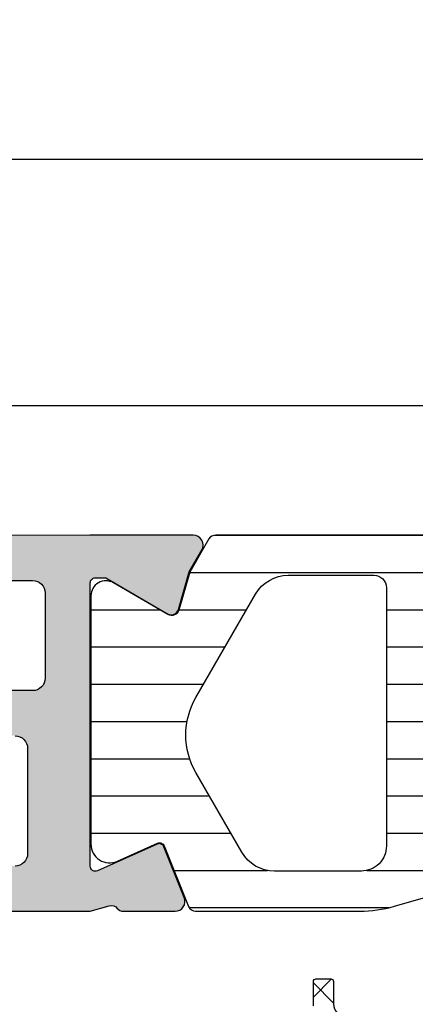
# Model space of a CAD drawing. Header units: millimetres. Extents: x 373037 to 682063, y 76092 to 274210.
# Tile 523 of 552: x 681549 to 681565, y 269884 to 269923. Entities that reach past the tile are written whole.
import ezdxf

# ---------------------------------------------------------------- set-up
doc = ezdxf.new("R2010")
doc.units = ezdxf.units.MM
doc.header["$LTSCALE"] = 100
doc.layers.add('PUDORYS', color=253, linetype='CONTINUOUS')

msp = doc.modelspace()

# ---------------------------------------------------------------- hatches: boundary and pattern name
at = {"layer": 'PUDORYS', "true_color": 0x939598}
h = msp.add_hatch(color=252, dxfattribs=at)
edge = h.paths.add_edge_path(flags=16)
edge.add_ellipse((681522.1563332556, 269896.954286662), major_axis=(-0.4999740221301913, 0), ratio=1, start_angle=-0.002977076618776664, end_angle=90.00297707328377, ccw=False)
edge.add_line((681521.656359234, 269896.9543126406), (681521.656359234, 269914.9543126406))
edge.add_ellipse((681522.1563332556, 269914.9543386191), major_axis=(-0.4999740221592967, 0), ratio=1, start_angle=-90.00297707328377, end_angle=0.002977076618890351, ccw=False)
edge.add_line((681522.156359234, 269915.4543126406), (681534.656359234, 269915.4543126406))
edge.add_ellipse((681534.656337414, 269914.9542908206), major_axis=(-0.5000218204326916, 0), ratio=1, start_angle=180.0025002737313, end_angle=269.99749972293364, ccw=False)
edge.add_line((681535.156359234, 269914.9543126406), (681535.156359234, 269902.3512616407))
edge.add_ellipse((681536.6563581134, 269902.3512605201), major_axis=(-1.499998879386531, 0), ratio=1, start_angle=-4.280432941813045e-05, end_angle=90.00004280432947)
edge.add_line((681536.656359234, 269900.8512616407), (681549.656347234, 269900.8512616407))
edge.add_ellipse((681549.6563476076, 269900.3512620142), major_axis=(-0.4999996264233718, 0), ratio=1, start_angle=179.9999571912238, end_angle=270.0000428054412, ccw=False)
edge.add_line((681550.156347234, 269900.3512616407), (681550.156347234, 269896.9543126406))
edge.add_ellipse((681549.6563476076, 269896.954312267), major_axis=(-0.4999996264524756, 0), ratio=1, start_angle=89.99995719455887, end_angle=180.0000428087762, ccw=False)
edge.add_line((681549.656347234, 269896.4543126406), (681522.156359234, 269896.4543126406))
edge = h.paths.add_edge_path()
edge.add_line((681520.9563472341, 269867.6543176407), (681523.9563472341, 269867.6543176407))
edge.add_line((681523.9563472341, 269867.6543176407), (681523.9563472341, 269869.6543176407))
edge.add_arc((681523.4563732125, 269869.6543436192), 0.4999740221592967, 359.9970229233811, 450.0029770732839)
edge.add_line((681523.4563472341, 269870.1543176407), (681522.9563472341, 269870.1543176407))
edge.add_line((681522.9563472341, 269870.1543176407), (681522.9563472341, 269869.1543176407))
edge.add_line((681522.9563472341, 269869.1543176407), (681521.9563472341, 269869.1543176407))
edge.add_arc((681521.9564113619, 269870.1543817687), 1.000064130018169, 180.0036740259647, 269.9963259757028, ccw=False)
edge.add_line((681520.9563472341, 269870.1543176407), (681520.9563472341, 269874.1543176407))
edge.add_arc((681521.9563772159, 269874.1542876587), 1.000029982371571, 90.00171778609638, 179.9982822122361, ccw=False)
edge.add_line((681521.9563472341, 269875.1543176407), (681522.9563472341, 269875.1543176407))
edge.add_line((681522.9563472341, 269875.1543176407), (681522.9563472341, 269874.1543176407))
edge.add_line((681522.9563472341, 269874.1543176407), (681523.4563472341, 269874.1543176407))
edge.add_arc((681523.4563416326, 269874.6543232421), 0.5000056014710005, 270.0006418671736, 359.9993581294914)
edge.add_line((681523.9563472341, 269874.6543176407), (681523.9563472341, 269877.4543206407))
edge.add_arc((681523.4563472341, 269877.4543206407), 0.5, 0, 180)
edge.add_line((681522.9563472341, 269877.4543206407), (681522.9563472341, 269877.1543176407))
edge.add_arc((681522.4563365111, 269877.1543283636), 0.5000107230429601, 270.00122873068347, 359.99877127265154, ccw=False)
edge.add_line((681522.4563472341, 269876.6543176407), (681521.9563472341, 269876.6543176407))
edge.add_arc((681521.9564151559, 269877.1543855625), 0.5000679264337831, 180.007782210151, 269.99221778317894, ccw=False)
edge.add_line((681521.4563472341, 269877.1543176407), (681521.4563472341, 269888.4543126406))
edge.add_arc((681521.956369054, 269888.4542908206), 0.5000218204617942, 90.0025002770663, 179.9974997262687, ccw=False)
edge.add_line((681521.9563472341, 269888.9543126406), (681522.4563472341, 269888.9543126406))
edge.add_arc((681522.4564099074, 269888.4543753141), 0.4999373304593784, -0.007182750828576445, 90.00718274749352, ccw=False)
edge.add_line((681522.9563472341, 269888.4543126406), (681522.9563472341, 269888.1543096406))
edge.add_arc((681523.4564100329, 269888.1543724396), 0.5000628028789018, 180.007195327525, 269.9928046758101)
edge.add_line((681523.4563472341, 269887.6543096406), (681527.9563472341, 269887.6543096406))
edge.add_arc((681527.9563416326, 269888.1543152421), 0.5000056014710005, 270.0006418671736, 359.9993581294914)
edge.add_line((681528.4563472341, 269888.1543096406), (681528.4563472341, 269888.9543126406))
edge.add_arc((681527.9563732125, 269888.9543386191), 0.4999740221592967, 359.9970229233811, 450.0029770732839)
edge.add_line((681527.9563472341, 269889.4543126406), (681525.9563472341, 269889.4543126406))
edge.add_arc((681525.9564151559, 269889.9543805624), 0.5000679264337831, 180.007782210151, 269.99221778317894, ccw=False)
edge.add_line((681525.4563472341, 269889.9543126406), (681525.4563472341, 269890.4543126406))
edge.add_arc((681524.9564099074, 269890.4543753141), 0.4999373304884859, 359.9928172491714, 450.0071827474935)
edge.add_line((681524.9563472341, 269890.9543126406), (681521.9563472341, 269890.9543126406))
edge.add_arc((681521.9564023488, 269891.4543677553), 0.500055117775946, 180.0063149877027, 269.99368500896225, ccw=False)
edge.add_line((681521.4563472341, 269891.4543126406), (681521.4563472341, 269893.1543096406))
edge.add_arc((681522.9563153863, 269893.1543414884), 1.499968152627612, 89.99878348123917, 180.0012165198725, ccw=False)
edge.add_line((681522.9563472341, 269894.6543096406), (681548.9563472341, 269894.6543096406))
edge.add_arc((681548.9563680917, 269894.1543304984), 0.4999791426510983, -0.0023902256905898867, 90.00239022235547, ccw=False)
edge.add_line((681549.4563472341, 269894.1543096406), (681549.4563472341, 269889.9543126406))
edge.add_arc((681548.9563416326, 269889.954318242), 0.500005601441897, 270.00064186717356, 359.9993581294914, ccw=False)
edge.add_line((681548.9563472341, 269889.4543126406), (681546.9563472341, 269889.4543126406))
edge.add_arc((681546.956369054, 269888.9542908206), 0.5000218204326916, 90.00250027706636, 179.9974997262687)
edge.add_line((681546.4563472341, 269888.9543126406), (681546.4563472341, 269888.1543096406))
edge.add_arc((681546.9563997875, 269888.1543621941), 0.5000525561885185, 180.0060215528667, 269.9939784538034)
edge.add_line((681546.9563472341, 269887.6543096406), (681551.9563482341, 269887.6543096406))
edge.add_line((681551.9563482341, 269887.6543096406), (681552.7142372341, 269887.8716306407))
edge.add_arc((681552.7969285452, 269887.5832522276), 0.2999999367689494, 37.90481465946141, 106.00002420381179, ccw=False)
edge.add_arc((681553.2703483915, 269887.9518627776), 0.3000001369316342, 217.9047181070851, 269.9999699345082)
edge.add_line((681553.2703482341, 269887.6518626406), (681555.3344952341, 269887.6518646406))
edge.add_arc((681555.3344956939, 269888.0518640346), 0.399999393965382, 269.999934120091, 381.9737695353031)
edge.add_line((681555.705437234, 269888.2015366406), (681554.8890762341, 269890.2247656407))
edge.add_arc((681554.7036059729, 269890.1499290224), 0.199999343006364, 21.97390783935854, 114.1410924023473)
edge.add_line((681554.621809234, 269890.3324366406), (681552.238124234, 269889.2641166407))
edge.add_arc((681552.1563275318, 269889.4466247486), 0.1999997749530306, 179.180099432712, 294.1410254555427, ccw=False)
edge.add_line((681551.9563482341, 269889.4494866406), (681551.9563472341, 269900.7535666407))
edge.add_arc((681552.1477617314, 269900.76199836), 0.191600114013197, 88.95554996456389, 182.5222218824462, ccw=False)
edge.add_line((681552.151254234, 269900.9535666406), (681552.571838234, 269900.9535666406))
edge.add_line((681552.5718382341, 269900.9535666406), (681555.0374502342, 269899.5218316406))
edge.add_arc((681555.1882619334, 269899.7811686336), 0.2999997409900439, 239.8208038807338, 344.0000282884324)
edge.add_line((681555.476640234, 269899.6984776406), (681555.904511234, 269901.1906386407))
edge.add_line((681555.904511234, 269901.1906386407), (681556.402923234, 269902.0539136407))
edge.add_arc((681556.0565129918, 269902.2539135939), 0.4000000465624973, 330.0000115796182, 449.9999652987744)
edge.add_line((681556.056513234, 269902.6539136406), (681551.9485822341, 269902.6535666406))
edge.add_line((681551.9485822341, 269902.6535666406), (681537.456525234, 269902.6512616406))
edge.add_arc((681537.4563471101, 269903.1512614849), 0.4999998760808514, 179.9999821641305, 270.0204115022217, ccw=False)
edge.add_line((681536.9563472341, 269903.1512616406), (681536.9563472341, 269908.5543036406))
edge.add_arc((681537.4563468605, 269908.5543040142), 0.4999996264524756, 89.99995719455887, 180.0000428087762, ccw=False)
edge.add_line((681537.4563472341, 269909.0543036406), (681539.9563472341, 269909.0543036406))
edge.add_arc((681539.9563476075, 269909.554303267), 0.4999996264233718, 269.9999571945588, 360.0000428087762)
edge.add_line((681540.4563472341, 269909.5543036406), (681540.4563472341, 269910.8543066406))
edge.add_arc((681539.9563680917, 269910.8543274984), 0.4999791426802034, 359.9976097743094, 450.0023902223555)
edge.add_line((681539.9563472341, 269911.3543066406), (681539.4563472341, 269911.3543066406))
edge.add_line((681539.4563472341, 269911.3543066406), (681539.4563472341, 269910.3543066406))
edge.add_line((681539.4563472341, 269910.3543066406), (681537.9563472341, 269910.3543066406))
edge.add_arc((681537.9563789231, 269911.3543383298), 1.000031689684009, 180.0018155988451, 269.9981844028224, ccw=False)
edge.add_line((681536.9563472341, 269911.3543066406), (681536.9563472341, 269915.3543066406))
edge.add_arc((681537.9564164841, 269915.3542373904), 1.00006925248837, 90.00396746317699, 179.9960325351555, ccw=False)
edge.add_line((681537.9563472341, 269916.3543066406), (681539.4563472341, 269916.3543066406))
edge.add_line((681539.4563472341, 269916.3543066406), (681539.4563472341, 269915.3543066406))
edge.add_line((681539.4563472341, 269915.3543066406), (681539.9563472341, 269915.3543066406))
edge.add_arc((681539.9563732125, 269915.854280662), 0.4999740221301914, 269.9970229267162, 360.0029770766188)
edge.add_line((681540.4563472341, 269915.8543066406), (681540.4563472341, 269917.1543096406))
edge.add_arc((681539.9563416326, 269917.1543040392), 0.500005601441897, 0.0006418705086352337, 89.99935813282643)
edge.add_line((681539.9563472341, 269917.6543096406), (681520.9563472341, 269917.6543096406))
edge.add_arc((681520.9563179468, 269916.1543389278), 1.49997071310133, 89.9988812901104, 180.0011187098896)
edge.add_line((681519.4563472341, 269916.1543096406), (681519.4563472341, 269869.1543176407))
edge.add_arc((681520.9564075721, 269869.1543779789), 1.500060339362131, 180.0023046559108, 269.9976953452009)
h = msp.add_hatch(dxfattribs=at)
h.set_pattern_fill('ANSI31', color=252, scale=0.468, angle=135, style=0)
h.set_pattern_definition([(180, (681597.4563192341, 269902.6543376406), (-4.240520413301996e-16, -1.4859), [])])
edge = h.paths.add_edge_path(flags=16)
edge.add_line((681579.367841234, 269900.3062376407), (681580.651203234, 269898.0835276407))
edge.add_ellipse((681578.9194782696, 269897.0836552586), major_axis=(-1.999654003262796, 0), ratio=1, start_angle=150.0000457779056, end_angle=210.0015014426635, ccw=False)
edge.add_line((681580.6512302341, 269896.0838296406), (681579.999102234, 269894.9543116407))
edge.add_ellipse((681577.4010220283, 269896.4543147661), major_axis=(-3.000005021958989, 0), ratio=1, start_angle=106.00005471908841, end_angle=149.9999864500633, ccw=False)
edge.add_line((681578.2279382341, 269893.5705256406), (681574.5569162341, 269892.5178776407))
edge.add_ellipse((681574.4190974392, 269892.9985086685), major_axis=(-0.5000002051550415, 0), ratio=1, start_angle=-0.0007989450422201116, end_angle=106.0000072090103, ccw=False)
edge.add_line((681573.919097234, 269892.9985156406), (681573.919207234, 269900.5562686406))
edge.add_ellipse((681574.4192070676, 269900.556258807), major_axis=(-0.4999998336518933, 0), ratio=1, start_angle=269.999178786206, end_angle=359.9988731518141, ccw=False)
edge.add_line((681574.419214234, 269901.0562586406), (681578.068863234, 269901.0562026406))
edge.add_ellipse((681578.0688237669, 269899.5562033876), major_axis=(-1.499999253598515, 0), ratio=1, start_angle=210.0015272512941, end_angle=269.99849246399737, ccw=False)
edge = h.paths.add_edge_path(flags=16)
edge.add_line((681572.3192052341, 269900.5562866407), (681572.319078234, 269892.2529566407))
edge.add_ellipse((681571.8190779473, 269892.2529648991), major_axis=(-0.5000002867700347, 0), ratio=1, start_angle=105.99994394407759, end_angle=179.9990536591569, ccw=False)
edge.add_line((681571.9568962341, 269891.7723336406), (681566.004134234, 269890.0654066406))
edge.add_ellipse((681565.8663152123, 269890.5460373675), major_axis=(-0.4999999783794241, 0), ratio=1, start_angle=-0.0009480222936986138, end_angle=106.0000416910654, ccw=False)
edge.add_line((681565.366315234, 269890.5460456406), (681565.366485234, 269900.5563996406))
edge.add_ellipse((681565.8664854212, 269900.5563874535), major_axis=(-0.5000001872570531, 0), ratio=1, start_angle=269.9991047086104, end_angle=359.99860345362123, ccw=False)
edge.add_line((681565.8664932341, 269901.0563876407), (681571.8192132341, 269901.0562976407))
edge.add_ellipse((681571.8192049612, 269900.5562973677), major_axis=(-0.5000002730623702, 0), ratio=1, start_angle=179.9987707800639, end_angle=269.9990519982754, ccw=False)
edge = h.paths.add_edge_path(flags=16)
edge.add_line((681558.0021812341, 269890.0072506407), (681556.1682922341, 269893.1836406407))
edge.add_ellipse((681558.7663719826, 269894.6836405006), major_axis=(-3.000002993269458, 0), ratio=1, start_angle=-30.00149175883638, end_angle=29.999963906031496, ccw=False)
edge.add_line((681556.168332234, 269896.1837096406), (681558.5488272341, 269900.3065926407))
edge.add_ellipse((681559.8478455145, 269899.5565569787), major_axis=(-1.500000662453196, 0), ratio=1, start_angle=269.9984828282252, end_angle=329.99844167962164, ccw=False)
edge.add_line((681559.847885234, 269901.0565576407), (681563.266499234, 269901.0564666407))
edge.add_ellipse((681563.2664857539, 269900.5564671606), major_axis=(-0.4999994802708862, 0), ratio=1, start_angle=179.9985653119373, end_angle=269.9984552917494, ccw=False)
edge.add_line((681563.766485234, 269900.5564546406), (681563.766304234, 269890.2571396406))
edge.add_ellipse((681562.7663038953, 269890.2571579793), major_axis=(-1.00000033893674, 0), ratio=1, start_angle=89.99847242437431, end_angle=179.9989492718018, ccw=False)
edge.add_line((681562.7662772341, 269889.2571576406), (681559.301179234, 269889.2572506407))
edge.add_ellipse((681559.3012194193, 269890.7572507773), major_axis=(-1.500000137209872, 0), ratio=1, start_angle=30.000003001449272, end_angle=89.99846503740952, ccw=False)
edge = h.paths.add_edge_path()
edge.add_line((681556.154375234, 269887.6573826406), (681562.707438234, 269887.6571606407))
edge.add_arc((681562.7076050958, 269892.657158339), 4.99999770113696, 269.9980879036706, 286.0000237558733)
edge.add_line((681564.0857932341, 269887.8508526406), (681578.972211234, 269892.1194636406))
edge.add_arc((681579.1100297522, 269891.6388332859), 0.4999994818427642, -7.394487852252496e-05, 105.99999798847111, ccw=False)
edge.add_line((681579.6100292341, 269891.6388326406), (681579.6100292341, 269887.7554586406))
edge.add_arc((681580.6100292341, 269887.7554386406), 1.000000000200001, 179.9988540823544, 359.9988540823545)
edge.add_line((681581.6100292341, 269887.7554186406), (681581.6102172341, 269892.4537546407))
edge.add_line((681581.6102172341, 269892.4537546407), (681581.7662692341, 269892.4537546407))
edge.add_arc((681581.766269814, 269892.7537546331), 0.2999999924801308, 269.9998892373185, 338.02615412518)
edge.add_line((681582.0444762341, 269892.6414996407), (681583.0176632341, 269895.0534016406))
edge.add_arc((681583.2031344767, 269894.9785650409), 0.2000002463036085, 65.8590177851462, 158.0262022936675, ccw=False)
edge.add_line((681583.2849312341, 269895.1610736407), (681584.8836162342, 269894.4445736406))
edge.add_arc((681585.1903544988, 269895.1289793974), 0.7499997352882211, 245.8589415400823, 360.0000185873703)
edge.add_line((681585.9403542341, 269895.1289796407), (681585.9403542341, 269900.2365286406))
edge.add_arc((681585.3403544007, 269900.2365285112), 0.5999998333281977, 1.23619343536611e-05, 120.14292486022)
edge.add_line((681585.0390592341, 269900.7553936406), (681582.8671022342, 269899.4941776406))
edge.add_arc((681582.7164539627, 269899.7536102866), 0.3000003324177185, 196.0000690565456, 300.1430306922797, ccw=False)
edge.add_line((681582.428075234, 269899.6709186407), (681581.9938082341, 269901.1853906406))
edge.add_line((681581.9938082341, 269901.1853906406), (681581.231260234, 269902.5061626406))
edge.add_arc((681580.9714530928, 269902.3561619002), 0.299999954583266, 30.00016829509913, 92.46330478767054)
edge.add_line((681580.958559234, 269902.6558846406), (681556.968905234, 269902.6558846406))
edge.add_arc((681556.9489505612, 269902.356548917), 0.300000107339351, 86.18612376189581, 149.9998522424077)
edge.add_line((681556.689143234, 269902.5065496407), (681555.926575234, 269901.1857436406))
edge.add_line((681555.926575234, 269901.1857436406), (681555.4923082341, 269899.6712726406))
edge.add_arc((681555.2039291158, 269899.7539637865), 0.3000005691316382, 239.8570815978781, 344.0000432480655, ccw=False)
edge.add_line((681555.0532812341, 269899.4945306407), (681552.8813252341, 269900.7557466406))
edge.add_arc((681552.5800295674, 269900.2368812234), 0.6000003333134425, 59.85704764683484, 179.999960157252)
edge.add_line((681551.980029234, 269900.2368816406), (681551.980029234, 269890.3332816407))
edge.add_arc((681552.7300292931, 269890.3332808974), 0.7500000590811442, 179.9999432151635, 294.1410202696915)
edge.add_line((681553.0367672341, 269889.6488746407), (681554.6354522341, 269890.3653746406))
edge.add_arc((681554.7172489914, 269890.1828660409), 0.2000002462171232, 21.973797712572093, 114.1409822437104, ccw=False)
edge.add_line((681554.902720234, 269890.2577026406), (681555.876179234, 269887.8451276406))
edge.add_arc((681556.1543850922, 269887.9573818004), 0.2999991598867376, 201.9737385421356, 269.9981172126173)
h = msp.add_hatch(dxfattribs=at)
h.set_pattern_fill('ANSI37', color=252, scale=0.48, angle=180, style=0)
h.set_pattern_definition([(225, (681579.4563192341, 269872.6543378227), (1.077630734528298, -1.077630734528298), []), (315, (681579.4563192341, 269872.6543378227), (1.077630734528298, 1.077630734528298), [])])
edge = h.paths.add_edge_path(flags=16)
edge.add_line((681582.8575962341, 269871.9900438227), (681582.7578522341, 269870.5971898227))
edge.add_arc((681583.3563191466, 269870.5543323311), 0.5999995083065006, 175.9039194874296, 270.0000083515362)
edge.add_arc((681583.3563193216, 269870.5543323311), 0.5999995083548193, 269.9999916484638, 364.0960805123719)
edge.add_line((681583.9547862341, 269870.5971898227), (681583.8550422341, 269871.9900438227))
edge.add_arc((681583.356319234, 269871.9543293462), 0.5000001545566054, 4.096064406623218, 175.903935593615)
edge = h.paths.add_edge_path(flags=16)
edge.add_arc((681584.9563158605, 269875.1543374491), 0.4999996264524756, 179.9999571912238, 270.0000428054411)
edge.add_line((681584.9563162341, 269874.6543378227), (681588.550001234, 269874.6543378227))
edge.add_arc((681588.5500012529, 269875.1543381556), 0.5000003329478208, 269.9999978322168, 383.2180265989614)
edge.add_line((681589.009507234, 269875.3514538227), (681586.293629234, 269881.6825558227))
edge.add_arc((681585.8341238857, 269881.485439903), 0.4999998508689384, 23.21808179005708, 92.50011063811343)
edge.add_line((681585.812313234, 269881.9849638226), (681584.934506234, 269881.9466378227))
edge.add_arc((681584.9563157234, 269881.4471142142), 0.4999994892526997, 92.49997911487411, 180.0000448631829)
edge.add_line((681584.4563162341, 269881.4471138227), (681584.4563162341, 269875.1543378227))
edge = h.paths.add_edge_path(flags=16)
edge.add_line((681559.402397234, 269880.5624998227), (681555.253727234, 269871.6656468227))
edge.add_arc((681555.706880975, 269871.4543376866), 0.4999998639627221, 154.9999920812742, 270.0000296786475)
edge.add_line((681555.7068812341, 269870.9543378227), (681565.056316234, 269870.9543378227))
edge.add_arc((681565.0563166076, 269871.4543374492), 0.4999996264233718, 269.9999571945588, 360.0000428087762)
edge.add_line((681565.556316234, 269871.4543378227), (681565.556316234, 269880.5782608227))
edge.add_arc((681565.0563161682, 269880.5782606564), 0.5000000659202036, 1.904982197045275e-05, 92.50002724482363)
edge.add_line((681565.0345062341, 269881.0777848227), (681559.8337422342, 269880.8507148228))
edge.add_arc((681559.8555519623, 269880.3511894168), 0.5000012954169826, 92.49999748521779, 154.9999080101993)
edge = h.paths.add_edge_path(flags=16)
edge.add_arc((681568.2563158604, 269871.4543374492), 0.4999996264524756, 179.9999571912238, 270.0000428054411)
edge.add_line((681568.256316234, 269870.9543378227), (681575.4563162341, 269870.9543378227))
edge.add_arc((681575.4563166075, 269871.4543374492), 0.4999996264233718, 269.9999571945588, 360.0000428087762)
edge.add_line((681575.9563162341, 269871.4543378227), (681575.9563162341, 269872.6543378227))
edge.add_arc((681577.9563147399, 269872.6543393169), 1.999998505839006, 89.99995719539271, 180.0000428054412, ccw=False)
edge.add_line((681577.9563162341, 269874.6543378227), (681581.7563162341, 269874.6543378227))
edge.add_arc((681581.7563166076, 269875.1543374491), 0.4999996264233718, 269.9999571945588, 360.0000428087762)
edge.add_line((681582.256316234, 269875.1543378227), (681582.256316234, 269881.3073988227))
edge.add_arc((681581.7563161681, 269881.3073986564), 0.5000000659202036, 1.906316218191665e-05, 92.50002724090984)
edge.add_line((681581.7345062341, 269881.8069228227), (681576.2345062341, 269881.5667878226))
edge.add_arc((681576.2563157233, 269881.0672642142), 0.4999994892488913, 92.49997910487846, 180.0000448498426)
edge.add_line((681575.756316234, 269881.0672638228), (681575.756316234, 269875.7543378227))
edge.add_arc((681574.656316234, 269875.7543378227), 1.100000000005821, 180.0000000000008, 360, ccw=False)
edge.add_line((681573.556316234, 269875.7543378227), (681573.556316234, 269880.9275488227))
edge.add_arc((681573.0563161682, 269880.9275486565), 0.5000000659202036, 1.904982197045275e-05, 92.50002724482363)
edge.add_line((681573.0345062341, 269881.4270728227), (681568.2345062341, 269881.2174998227))
edge.add_arc((681568.2563157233, 269880.7179762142), 0.4999994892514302, 92.49997911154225, 180.0000448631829)
edge.add_line((681567.756316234, 269880.7179758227), (681567.756316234, 269871.4543378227))
edge = h.paths.add_edge_path()
edge.add_line((681553.043263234, 269872.8407948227), (681557.141112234, 269881.6286608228))
edge.add_ellipse((681559.8600376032, 269880.3608033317), major_axis=(-3.000002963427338, 0), ratio=1, start_angle=272.5000588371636, end_angle=334.9999693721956, ccw=False)
edge.add_line((681559.729176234, 269883.3579508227), (681560.378126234, 269883.3862848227))
edge.add_ellipse((681560.3563167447, 269883.8858084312), major_axis=(-0.4999994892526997, 0), ratio=1, start_angle=92.4999791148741, end_angle=180.0000448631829)
edge.add_line((681560.856316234, 269883.8858088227), (681560.856316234, 269884.8543378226))
edge.add_ellipse((681560.9563161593, 269884.8543378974), major_axis=(-0.09999992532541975, 0), ratio=1, start_angle=-90.00004278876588, end_angle=4.28221164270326e-05, ccw=False)
edge.add_line((681560.9563162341, 269884.9543378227), (681561.556316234, 269884.9543378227))
edge.add_ellipse((681561.5563163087, 269884.8543378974), major_axis=(-0.09999992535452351, 0), ratio=1, start_angle=179.9999571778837, end_angle=270.0000427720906, ccw=False)
edge.add_line((681561.656316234, 269884.8543378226), (681561.656316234, 269883.9512998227))
edge.add_ellipse((681562.1563162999, 269883.9512999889), major_axis=(-0.5000000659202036, 0), ratio=1, start_angle=1.904982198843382e-05, end_angle=92.5000272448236)
edge.add_line((681562.1781262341, 269883.4517758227), (681571.0784202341, 269883.8456138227))
edge.add_ellipse((681571.0563161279, 269884.3451250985), major_axis=(-0.5000001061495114, 0), ratio=1, start_angle=92.53376922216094, end_angle=180.0000829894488)
edge.add_line((681571.556316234, 269884.3451258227), (681571.556316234, 269884.9543378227))
edge.add_ellipse((681571.6563161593, 269884.9543378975), major_axis=(-0.09999992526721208, 0), ratio=1, start_angle=-90.00004280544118, end_angle=4.28221164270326e-05, ccw=False)
edge.add_line((681571.656316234, 269885.0543378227), (681572.256316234, 269885.0543378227))
edge.add_ellipse((681572.2563163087, 269884.9543378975), major_axis=(-0.09999992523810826, 0), ratio=1, start_angle=179.9999571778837, end_angle=270.0000428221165, ccw=False)
edge.add_line((681572.356316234, 269884.9543378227), (681572.356316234, 269884.4247758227))
edge.add_ellipse((681572.8563167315, 269884.4247755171), major_axis=(-0.5000004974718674, 0), ratio=1, start_angle=-3.50180249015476e-05, end_angle=92.53369800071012)
edge.add_line((681572.8784202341, 269883.9252638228), (681584.4186452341, 269884.4359198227))
edge.add_ellipse((681584.3968357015, 269884.9354444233), major_axis=(-0.5000004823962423, 0), ratio=1, start_angle=92.49997908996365, end_angle=183.2170573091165)
edge.add_line((681584.8960482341, 269884.9635038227), (681584.607485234, 269890.0972468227))
edge.add_ellipse((681584.197067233, 269889.9816913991), major_axis=(-0.4263754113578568, 0), ratio=1, start_angle=195.7248544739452, end_angle=339.2410276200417)
edge.add_line((681583.798372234, 269890.1328148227), (681583.799612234, 269889.9002118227))
edge.add_line((681583.7996122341, 269889.9002118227), (681584.0977502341, 269888.0176328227))
edge.add_line((681584.0977502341, 269888.0176328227), (681583.6973242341, 269885.1683478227))
edge.add_ellipse((681583.4002436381, 269885.2100984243), major_axis=(-0.2999999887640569, 0), ratio=1, start_angle=55.4022536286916, end_angle=172.0002559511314, ccw=False)
edge.add_ellipse((681584.9333570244, 269887.4326695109), major_axis=(-3.000047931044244, 0), ratio=1, start_angle=-18.00842457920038, end_angle=55.4023587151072, ccw=False)
edge.add_line((681582.0802782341, 269888.3601548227), (681582.7138542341, 269890.6150458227))
edge.add_ellipse((681583.4890667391, 269890.4541162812), major_axis=(-0.791740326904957, 0), ratio=1, start_angle=276.7983462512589, end_angle=348.2723102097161, ccw=False)
edge.add_line((681583.3953442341, 269891.2402898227), (681584.4535542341, 269891.2415108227))
edge.add_ellipse((681584.3244299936, 269890.0624245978), major_axis=(-1.186135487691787, 0), ratio=1, start_angle=198.655576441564, end_angle=263.75032184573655, ccw=False)
edge.add_line((681585.4482442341, 269890.4418438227), (681586.5425772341, 269887.2005038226))
edge.add_line((681586.5425772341, 269887.2005038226), (681589.4323552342, 269879.1507088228))
edge.add_line((681589.432355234, 269879.1507088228), (681593.765164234, 269869.2528318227))
edge.add_ellipse((681593.3061552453, 269869.0545617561), major_axis=(-0.5000002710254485, 0), ratio=1, start_angle=90.06657638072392, end_angle=203.3620494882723, ccw=False)
edge.add_line((681593.3067362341, 269868.5545618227), (681592.760035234, 269868.5539268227))
edge.add_ellipse((681592.7594549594, 269869.0539269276), major_axis=(-0.5000004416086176, 0), ratio=1, start_angle=23.920824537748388, end_angle=90.06649452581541, ccw=False)
edge.add_line((681592.302401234, 269868.8511898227), (681590.900645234, 269872.0551928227))
edge.add_ellipse((681589.9845041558, 269871.6543384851), major_axis=(-0.9999993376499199, 0), ratio=1, start_angle=203.631614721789, end_angle=270.000052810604)
edge.add_line((681589.984503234, 269872.6543378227), (681584.756561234, 269872.6543378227))
edge.add_line((681584.756561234, 269872.6543378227), (681584.7565522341, 269870.8548588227))
edge.add_line((681584.7565522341, 269870.8548588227), (681585.2713532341, 269870.7169168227))
edge.add_ellipse((681585.1565879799, 269870.4397628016), major_axis=(-0.2999756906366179, 0), ratio=1, start_angle=157.4964333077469, end_angle=247.5062997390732, ccw=False)
edge.add_line((681585.4337222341, 269870.3249498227), (681584.5845552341, 269869.0548228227))
edge.add_ellipse((681583.7186910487, 269869.5545435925), major_axis=(-0.9997207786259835, 0), ratio=1, start_angle=89.99238815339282, end_angle=150.0092393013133, ccw=False)
edge.add_line((681583.718558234, 269868.5548228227), (681582.994197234, 269868.5548538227))
edge.add_ellipse((681582.9944052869, 269869.5545916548), major_axis=(-0.9997378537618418, 0), ratio=1, start_angle=29.991324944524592, end_angle=89.98807632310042, ccw=False)
edge.add_line((681582.1285312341, 269869.0548538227), (681581.2793642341, 269870.3249498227))
edge.add_ellipse((681581.5565117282, 269870.4397617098), major_axis=(-0.2999875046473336, 0), ratio=1, start_angle=-67.50139619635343, end_angle=22.502406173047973, ccw=False)
edge.add_line((681581.441718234, 269870.7169168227), (681581.956534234, 269870.8548888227))
edge.add_line((681581.9565342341, 269870.8548888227), (681581.9565422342, 269872.6543378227))
edge.add_line((681581.956542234, 269872.6543378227), (681578.7563152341, 269872.6543378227))
edge.add_ellipse((681578.7563150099, 269872.3543380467), major_axis=(-0.2999997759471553, 0), ratio=1, start_angle=-90.00004280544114, end_angle=4.279988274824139e-05)
edge.add_line((681578.4563152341, 269872.3543378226), (681578.4563152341, 269869.0543418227))
edge.add_ellipse((681577.9563156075, 269869.0543414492), major_axis=(-0.4999996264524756, 0), ratio=1, start_angle=89.99995719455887, end_angle=180.0000428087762, ccw=False)
edge.add_line((681577.9563152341, 269868.5543418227), (681551.0586932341, 269868.5543418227))
edge.add_line((681551.0586932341, 269868.5543418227), (681550.1635752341, 269870.1047338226))
edge.add_ellipse((681550.5965877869, 269870.3547339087), major_axis=(-0.4999999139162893, 0), ratio=1, start_angle=-89.99993665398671, end_angle=30.000017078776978, ccw=False)
edge.add_line((681550.5965872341, 269870.8547338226), (681550.5965872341, 269872.5521048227))
edge.add_line((681550.5965872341, 269872.5521048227), (681552.590109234, 269872.5521048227))
edge.add_ellipse((681552.5901095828, 269873.0521050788), major_axis=(-0.5000002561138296, 0), ratio=1, start_angle=89.99996004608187, end_angle=154.9998714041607)
h = msp.add_hatch(dxfattribs=at)
h.set_pattern_fill('ANSI37', color=252, scale=0.48, angle=180, style=0)
h.set_pattern_definition([(225, (681579.4563192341, 269872.6543376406), (1.077630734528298, -1.077630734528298), []), (315, (681579.4563192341, 269872.6543376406), (1.077630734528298, 1.077630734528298), [])])
edge = h.paths.add_edge_path(flags=16)
edge.add_line((681582.8575962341, 269871.9900436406), (681582.7578522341, 269870.5971896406))
edge.add_arc((681583.3563191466, 269870.554332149), 0.5999995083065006, 175.9039194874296, 270.0000083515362)
edge.add_arc((681583.3563193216, 269870.554332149), 0.5999995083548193, 269.9999916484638, 364.0960805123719)
edge.add_line((681583.9547862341, 269870.5971896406), (681583.8550422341, 269871.9900436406))
edge.add_arc((681583.356319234, 269871.9543291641), 0.5000001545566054, 4.096064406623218, 175.903935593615)
edge = h.paths.add_edge_path(flags=16)
edge.add_arc((681584.9563158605, 269875.154337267), 0.4999996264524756, 179.9999571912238, 270.0000428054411)
edge.add_line((681584.9563162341, 269874.6543376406), (681588.550001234, 269874.6543376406))
edge.add_arc((681588.5500012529, 269875.1543379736), 0.5000003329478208, 269.9999978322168, 383.2180265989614)
edge.add_line((681589.009507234, 269875.3514536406), (681586.293629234, 269881.6825556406))
edge.add_arc((681585.8341238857, 269881.4854397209), 0.4999998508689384, 23.21808179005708, 92.50011063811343)
edge.add_line((681585.812313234, 269881.9849636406), (681584.934506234, 269881.9466376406))
edge.add_arc((681584.9563157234, 269881.4471140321), 0.4999994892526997, 92.49997911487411, 180.0000448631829)
edge.add_line((681584.4563162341, 269881.4471136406), (681584.4563162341, 269875.1543376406))
edge = h.paths.add_edge_path(flags=16)
edge.add_line((681559.402397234, 269880.5624996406), (681555.253727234, 269871.6656466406))
edge.add_arc((681555.706880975, 269871.4543375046), 0.4999998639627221, 154.9999920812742, 270.0000296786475)
edge.add_line((681555.7068812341, 269870.9543376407), (681565.056316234, 269870.9543376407))
edge.add_arc((681565.0563166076, 269871.4543372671), 0.4999996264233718, 269.9999571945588, 360.0000428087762)
edge.add_line((681565.556316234, 269871.4543376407), (681565.556316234, 269880.5782606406))
edge.add_arc((681565.0563161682, 269880.5782604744), 0.5000000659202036, 1.904982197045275e-05, 92.50002724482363)
edge.add_line((681565.0345062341, 269881.0777846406), (681559.8337422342, 269880.8507146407))
edge.add_arc((681559.8555519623, 269880.3511892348), 0.5000012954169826, 92.49999748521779, 154.9999080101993)
edge = h.paths.add_edge_path(flags=16)
edge.add_arc((681568.2563158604, 269871.4543372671), 0.4999996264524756, 179.9999571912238, 270.0000428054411)
edge.add_line((681568.256316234, 269870.9543376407), (681575.4563162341, 269870.9543376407))
edge.add_arc((681575.4563166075, 269871.4543372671), 0.4999996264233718, 269.9999571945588, 360.0000428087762)
edge.add_line((681575.9563162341, 269871.4543376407), (681575.9563162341, 269872.6543376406))
edge.add_arc((681577.9563147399, 269872.6543391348), 1.999998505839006, 89.99995719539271, 180.0000428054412, ccw=False)
edge.add_line((681577.9563162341, 269874.6543376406), (681581.7563162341, 269874.6543376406))
edge.add_arc((681581.7563166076, 269875.154337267), 0.4999996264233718, 269.9999571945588, 360.0000428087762)
edge.add_line((681582.256316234, 269875.1543376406), (681582.256316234, 269881.3073986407))
edge.add_arc((681581.7563161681, 269881.3073984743), 0.5000000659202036, 1.906316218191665e-05, 92.50002724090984)
edge.add_line((681581.7345062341, 269881.8069226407), (681576.2345062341, 269881.5667876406))
edge.add_arc((681576.2563157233, 269881.0672640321), 0.4999994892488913, 92.49997910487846, 180.0000448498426)
edge.add_line((681575.756316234, 269881.0672636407), (681575.756316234, 269875.7543376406))
edge.add_arc((681574.656316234, 269875.7543376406), 1.100000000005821, 180.0000000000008, 360, ccw=False)
edge.add_line((681573.556316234, 269875.7543376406), (681573.556316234, 269880.9275486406))
edge.add_arc((681573.0563161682, 269880.9275484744), 0.5000000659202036, 1.904982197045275e-05, 92.50002724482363)
edge.add_line((681573.0345062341, 269881.4270726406), (681568.2345062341, 269881.2174996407))
edge.add_arc((681568.2563157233, 269880.7179760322), 0.4999994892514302, 92.49997911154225, 180.0000448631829)
edge.add_line((681567.756316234, 269880.7179756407), (681567.756316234, 269871.4543376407))
edge = h.paths.add_edge_path()
edge.add_line((681553.043263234, 269872.8407946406), (681557.141112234, 269881.6286606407))
edge.add_ellipse((681559.8600376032, 269880.3608031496), major_axis=(-3.000002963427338, 0), ratio=1, start_angle=272.5000588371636, end_angle=334.9999693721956, ccw=False)
edge.add_line((681559.729176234, 269883.3579506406), (681560.378126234, 269883.3862846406))
edge.add_ellipse((681560.3563167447, 269883.8858082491), major_axis=(-0.4999994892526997, 0), ratio=1, start_angle=92.4999791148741, end_angle=180.0000448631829)
edge.add_line((681560.856316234, 269883.8858086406), (681560.856316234, 269884.8543376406))
edge.add_ellipse((681560.9563161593, 269884.8543377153), major_axis=(-0.09999992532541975, 0), ratio=1, start_angle=-90.00004278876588, end_angle=4.28221164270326e-05, ccw=False)
edge.add_line((681560.9563162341, 269884.9543376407), (681561.556316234, 269884.9543376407))
edge.add_ellipse((681561.5563163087, 269884.8543377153), major_axis=(-0.09999992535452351, 0), ratio=1, start_angle=179.9999571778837, end_angle=270.0000427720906, ccw=False)
edge.add_line((681561.656316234, 269884.8543376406), (681561.656316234, 269883.9512996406))
edge.add_ellipse((681562.1563162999, 269883.9512998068), major_axis=(-0.5000000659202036, 0), ratio=1, start_angle=1.904982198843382e-05, end_angle=92.5000272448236)
edge.add_line((681562.1781262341, 269883.4517756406), (681571.0784202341, 269883.8456136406))
edge.add_ellipse((681571.0563161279, 269884.3451249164), major_axis=(-0.5000001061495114, 0), ratio=1, start_angle=92.53376922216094, end_angle=180.0000829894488)
edge.add_line((681571.556316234, 269884.3451256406), (681571.556316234, 269884.9543376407))
edge.add_ellipse((681571.6563161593, 269884.9543377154), major_axis=(-0.09999992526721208, 0), ratio=1, start_angle=-90.00004280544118, end_angle=4.28221164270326e-05, ccw=False)
edge.add_line((681571.656316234, 269885.0543376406), (681572.256316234, 269885.0543376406))
edge.add_ellipse((681572.2563163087, 269884.9543377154), major_axis=(-0.09999992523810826, 0), ratio=1, start_angle=179.9999571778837, end_angle=270.0000428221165, ccw=False)
edge.add_line((681572.356316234, 269884.9543376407), (681572.356316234, 269884.4247756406))
edge.add_ellipse((681572.8563167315, 269884.424775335), major_axis=(-0.5000004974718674, 0), ratio=1, start_angle=-3.50180249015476e-05, end_angle=92.53369800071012)
edge.add_line((681572.8784202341, 269883.9252636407), (681584.4186452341, 269884.4359196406))
edge.add_ellipse((681584.3968357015, 269884.9354442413), major_axis=(-0.5000004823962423, 0), ratio=1, start_angle=92.49997908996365, end_angle=183.2170573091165)
edge.add_line((681584.8960482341, 269884.9635036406), (681584.607485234, 269890.0972466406))
edge.add_ellipse((681584.197067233, 269889.981691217), major_axis=(-0.4263754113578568, 0), ratio=1, start_angle=195.7248544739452, end_angle=339.2410276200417)
edge.add_line((681583.798372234, 269890.1328146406), (681583.799612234, 269889.9002116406))
edge.add_line((681583.7996122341, 269889.9002116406), (681584.0977502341, 269888.0176326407))
edge.add_line((681584.0977502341, 269888.0176326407), (681583.6973242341, 269885.1683476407))
edge.add_ellipse((681583.4002436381, 269885.2100982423), major_axis=(-0.2999999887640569, 0), ratio=1, start_angle=55.4022536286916, end_angle=172.0002559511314, ccw=False)
edge.add_ellipse((681584.9333570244, 269887.4326693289), major_axis=(-3.000047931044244, 0), ratio=1, start_angle=-18.00842457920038, end_angle=55.4023587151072, ccw=False)
edge.add_line((681582.0802782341, 269888.3601546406), (681582.7138542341, 269890.6150456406))
edge.add_ellipse((681583.4890667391, 269890.4541160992), major_axis=(-0.791740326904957, 0), ratio=1, start_angle=276.7983462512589, end_angle=348.2723102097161, ccw=False)
edge.add_line((681583.3953442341, 269891.2402896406), (681584.4535542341, 269891.2415106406))
edge.add_ellipse((681584.3244299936, 269890.0624244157), major_axis=(-1.186135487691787, 0), ratio=1, start_angle=198.655576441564, end_angle=263.75032184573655, ccw=False)
edge.add_line((681585.4482442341, 269890.4418436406), (681586.5425772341, 269887.2005036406))
edge.add_line((681586.5425772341, 269887.2005036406), (681589.4323552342, 269879.1507086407))
edge.add_line((681589.432355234, 269879.1507086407), (681593.765164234, 269869.2528316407))
edge.add_ellipse((681593.3061552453, 269869.054561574), major_axis=(-0.5000002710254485, 0), ratio=1, start_angle=90.06657638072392, end_angle=203.3620494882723, ccw=False)
edge.add_line((681593.3067362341, 269868.5545616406), (681592.760035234, 269868.5539266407))
edge.add_ellipse((681592.7594549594, 269869.0539267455), major_axis=(-0.5000004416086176, 0), ratio=1, start_angle=23.920824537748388, end_angle=90.06649452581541, ccw=False)
edge.add_line((681592.302401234, 269868.8511896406), (681590.900645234, 269872.0551926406))
edge.add_ellipse((681589.9845041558, 269871.654338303), major_axis=(-0.9999993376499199, 0), ratio=1, start_angle=203.631614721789, end_angle=270.000052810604)
edge.add_line((681589.984503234, 269872.6543376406), (681584.756561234, 269872.6543376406))
edge.add_line((681584.756561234, 269872.6543376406), (681584.7565522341, 269870.8548586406))
edge.add_line((681584.7565522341, 269870.8548586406), (681585.2713532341, 269870.7169166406))
edge.add_ellipse((681585.1565879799, 269870.4397626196), major_axis=(-0.2999756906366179, 0), ratio=1, start_angle=157.4964333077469, end_angle=247.5062997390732, ccw=False)
edge.add_line((681585.4337222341, 269870.3249496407), (681584.5845552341, 269869.0548226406))
edge.add_ellipse((681583.7186910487, 269869.5545434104), major_axis=(-0.9997207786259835, 0), ratio=1, start_angle=89.99238815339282, end_angle=150.0092393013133, ccw=False)
edge.add_line((681583.718558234, 269868.5548226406), (681582.994197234, 269868.5548536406))
edge.add_ellipse((681582.9944052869, 269869.5545914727), major_axis=(-0.9997378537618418, 0), ratio=1, start_angle=29.991324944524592, end_angle=89.98807632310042, ccw=False)
edge.add_line((681582.1285312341, 269869.0548536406), (681581.2793642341, 269870.3249496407))
edge.add_ellipse((681581.5565117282, 269870.4397615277), major_axis=(-0.2999875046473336, 0), ratio=1, start_angle=-67.50139619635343, end_angle=22.502406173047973, ccw=False)
edge.add_line((681581.441718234, 269870.7169166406), (681581.956534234, 269870.8548886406))
edge.add_line((681581.9565342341, 269870.8548886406), (681581.9565422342, 269872.6543376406))
edge.add_line((681581.956542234, 269872.6543376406), (681578.7563152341, 269872.6543376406))
edge.add_ellipse((681578.7563150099, 269872.3543378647), major_axis=(-0.2999997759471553, 0), ratio=1, start_angle=-90.00004280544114, end_angle=4.279988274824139e-05)
edge.add_line((681578.4563152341, 269872.3543376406), (681578.4563152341, 269869.0543416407))
edge.add_ellipse((681577.9563156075, 269869.0543412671), major_axis=(-0.4999996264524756, 0), ratio=1, start_angle=89.99995719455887, end_angle=180.0000428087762, ccw=False)
edge.add_line((681577.9563152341, 269868.5543416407), (681551.0586932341, 269868.5543416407))
edge.add_line((681551.0586932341, 269868.5543416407), (681550.1635752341, 269870.1047336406))
edge.add_ellipse((681550.5965877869, 269870.3547337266), major_axis=(-0.4999999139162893, 0), ratio=1, start_angle=-89.99993665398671, end_angle=30.000017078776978, ccw=False)
edge.add_line((681550.5965872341, 269870.8547336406), (681550.5965872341, 269872.5521046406))
edge.add_line((681550.5965872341, 269872.5521046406), (681552.590109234, 269872.5521046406))
edge.add_ellipse((681552.5901095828, 269873.0521048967), major_axis=(-0.5000002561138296, 0), ratio=1, start_angle=89.99996004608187, end_angle=154.9998714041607)

# ---------------------------------------------------------------- linework, layer by layer
at = {"layer": 'PUDORYS', "color": 252, "ltscale": 15, "true_color": 0x939598}
for points in [[(681543.8922310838, 269907.8288373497), (681587.8922310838, 269907.8288373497), (681587.8922310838, 270376.4904930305), (681543.8922310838, 270376.4904930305)], [(681519.4563879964, 269845.6543377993), (681604.4563599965, 269845.6543377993), (681604.4563599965, 269917.6543096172), (681519.4563879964, 269917.6543096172)]]:
    msp.add_lwpolyline(points, close=True, dxfattribs=at)
at = {"layer": 'PUDORYS', "color": 252, "true_color": 0x939598}
msp.add_lwpolyline([(681587.8922310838, 269988.7997161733), (681587.8922310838, 270376.4904930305), (681543.8922310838, 270376.4904930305), (681543.8922310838, 269988.7997161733), (681543.8922310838, 269907.8288373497), (681587.8922310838, 269907.8288373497)], close=True, dxfattribs=at)
at = {"layer": 'PUDORYS', "color": 252, "true_color": 0x939598, "extrusion": (0, 0, -1)}
for points in [[(-681522.156359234, 269896.4543126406, 0.414244), (-681521.656359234, 269896.9543126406), (-681521.656359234, 269914.9543126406), (-681521.656359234, 269914.9543126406, 0.414244), (-681522.156359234, 269915.4543126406), (-681534.656359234, 269915.4543126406), (-681534.656359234, 269915.4543126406, 0.414188), (-681535.156359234, 269914.9543126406), (-681535.156359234, 269902.3512616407), (-681535.156359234, 269902.3512616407, -0.414214), (-681536.656359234, 269900.8512616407), (-681549.656347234, 269900.8512616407), (-681549.656347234, 269900.8512616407, 0.414214), (-681550.156347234, 269900.3512616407), (-681550.156347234, 269896.9543126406), (-681550.156347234, 269896.9543126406, 0.414214), (-681549.656347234, 269896.4543126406), (-681522.156359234, 269896.4543126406)], [(-681558.0021812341, 269890.0072506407), (-681556.1682922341, 269893.1836406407), (-681556.1682922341, 269893.1836406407, 0.267956), (-681556.168332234, 269896.1837096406), (-681558.5488272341, 269900.3065926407), (-681558.5488272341, 269900.3065926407, 0.267949), (-681559.847885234, 269901.0565576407), (-681563.266499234, 269901.0564666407), (-681563.266499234, 269901.0564666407, 0.414213), (-681563.766485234, 269900.5564546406), (-681563.766304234, 269890.2571396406), (-681563.766304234, 269890.2571396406, 0.414216), (-681562.7662772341, 269889.2571576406), (-681559.301179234, 269889.2572506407), (-681559.301179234, 269889.2572506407, 0.267942), (-681558.0021812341, 269890.0072506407)]]:
    msp.add_lwpolyline(points, format="xyb", close=True, dxfattribs=at)
at = {"layer": 'PUDORYS', "color": 252, "true_color": 0x939598}
for points in [[(681546.9563472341, 269887.6543096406), (681551.9563482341, 269887.6543096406), (681552.7142372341, 269887.8716306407), (681552.7142372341, 269887.8716306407, -0.306185), (681553.033638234, 269887.7675576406, 0.231306), (681553.2703482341, 269887.6518626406), (681555.3344952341, 269887.6518646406), (681555.3344952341, 269887.6518646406, 0.531563), (681555.705437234, 269888.2015366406), (681554.8890762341, 269890.2247656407), (681554.8890762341, 269890.2247656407, 0.425336), (681554.621809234, 269890.3324366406), (681552.238124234, 269889.2641166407), (681552.238124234, 269889.2641166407, -0.548397), (681551.9563482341, 269889.4494866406), (681551.9563472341, 269900.7535666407), (681551.9563472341, 269900.7535666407, -0.432566), (681552.151254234, 269900.9535666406), (681552.5718382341, 269900.9535666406), (681555.037450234, 269899.5218316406), (681555.037450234, 269899.5218316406, 0.488701), (681555.476640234, 269899.6984776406), (681555.904511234, 269901.1906386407), (681556.402923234, 269902.0539136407), (681556.402923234, 269902.0539136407, 0.57735), (681556.056513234, 269902.6539136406), (681551.9485822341, 269902.6535666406), (681537.456525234, 269902.6512616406)], [(681580.958559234, 269902.6558846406), (681556.968905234, 269902.6558846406), (681556.968905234, 269902.6558846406, 0.285866), (681556.689143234, 269902.5065496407), (681555.926575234, 269901.1857436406), (681555.4923082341, 269899.6712726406), (681555.4923082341, 269899.6712726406, -0.488505), (681555.0532812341, 269899.4945306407), (681552.8813252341, 269900.7557466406), (681552.8813252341, 269900.7557466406, 0.578182), (681551.980029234, 269900.2368816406), (681551.980029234, 269890.3332816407), (681551.980029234, 269890.3332816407, 0.543753), (681553.0367672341, 269889.6488746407), (681554.6354522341, 269890.3653746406), (681554.6354522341, 269890.3653746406, -0.425336), (681554.902720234, 269890.2577026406), (681555.876179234, 269887.8451276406), (681555.876179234, 269887.8451276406, 0.305847), (681556.154375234, 269887.6573826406), (681556.154375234, 269887.6573826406), (681562.707438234, 269887.6571606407), (681562.707438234, 269887.6571606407, 0.0699353), (681564.0857932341, 269887.8508526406), (681578.972211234, 269892.1194636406)], [(681548.9563472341, 269894.6543096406, -0.414238), (681549.4563472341, 269894.1543096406), (681549.4563472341, 269889.9543126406), (681549.4563472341, 269889.9543126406, -0.414207), (681548.9563472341, 269889.4543126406)]]:
    msp.add_lwpolyline(points, format="xyb", dxfattribs=at)
at = {"layer": 'PUDORYS', "color": 252, "true_color": 0x939598, "extrusion": (0, 0, -1)}
for points in [[(-681560.856316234, 269883.8858088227), (-681560.856316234, 269884.8543378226), (-681560.856316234, 269884.8543378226, 0.414214), (-681560.9563162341, 269884.9543378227), (-681561.556316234, 269884.9543378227), (-681561.556316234, 269884.9543378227, 0.414214), (-681561.656316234, 269884.8543378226), (-681561.656316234, 269883.9512998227), (-681561.656316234, 269883.9512998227, -0.427052), (-681562.1781262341, 269883.4517758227)], [(-681560.856316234, 269883.8858086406), (-681560.856316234, 269884.8543376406), (-681560.856316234, 269884.8543376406, 0.414214), (-681560.9563162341, 269884.9543376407), (-681561.556316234, 269884.9543376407), (-681561.556316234, 269884.9543376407, 0.414214), (-681561.656316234, 269884.8543376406), (-681561.656316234, 269883.9512996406), (-681561.656316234, 269883.9512996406, -0.427052), (-681562.1781262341, 269883.4517756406)]]:
    msp.add_lwpolyline(points, format="xyb", dxfattribs=at)

doc.saveas('drawing.dxf')
